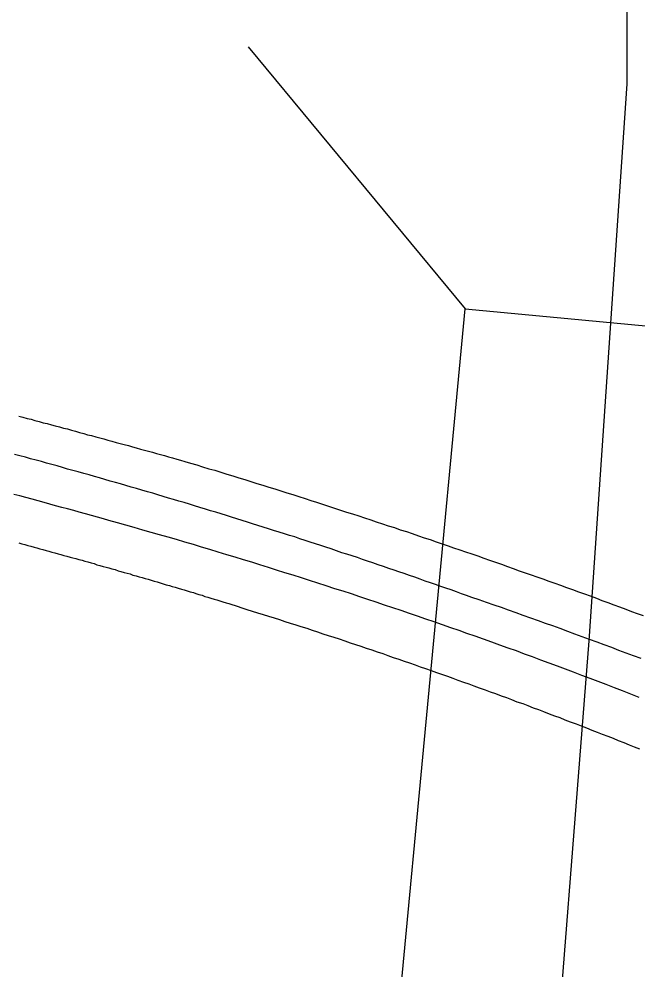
# Model space of a CAD drawing. Extents: x 1364363 to 1407445, y 538563 to 573342.
# Drawn here: x 1393332.4 to 1393538.2, y 548864.6 to 549181.1 of the extents above; entities that cross this region are included whole.
import ezdxf

# ---------------------------------------------------------------- set-up
doc = ezdxf.new("R2010")
doc.units = 0
for name, color, linetype in [('Exist Railroad Mainline', 7, 'Continuous'), ('Exist Railroad Siding', 7, 'Continuous'), ('Exist Railroad Spur', 7, 'Continuous'), ('Exist Road Primary NC Attributed', 7, 'Continuous'), ('Exist Road Primary NC Structure Standard Bridge CELL', 7, 'Continuous')]:
    doc.layers.add(name, color=color, linetype=linetype)

msp = doc.modelspace()

# ---------------------------------------------------------------- linework, layer by layer
at = {"layer": 'Exist Railroad Mainline'}
for points in [[(1393483, 548988.56), (1393481.26, 548989.17), (1393479.52, 548989.79), (1393477.88, 548990.45), (1393476.13, 548991.07), (1393474.39, 548991.68), (1393472.65, 548992.25), (1393470.9, 548992.86), (1393469.26, 548993.48), (1393467.52, 548994.04), (1393465.78, 548994.71), (1393464.04, 548995.32), (1393462.29, 548995.89), (1393460.55, 548996.5), (1393458.7, 548997.07), (1393457.17, 548997.68), (1393455.42, 548998.25), (1393453.58, 548998.86), (1393451.83, 548999.43), (1393450.09, 549000.04), (1393448.35, 549000.6), (1393446.61, 549001.17), (1393444.97, 549001.83), (1393443.22, 549002.4), (1393441.48, 549002.96), (1393439.74, 549003.47), (1393437.99, 549004.14), (1393436.25, 549004.7), (1393434.51, 549005.27), (1393432.77, 549005.83), (1393431.02, 549006.4), (1393429.28, 549006.96), (1393427.54, 549007.52), (1393425.79, 549008.04), (1393424.15, 549008.7), (1393422.41, 549009.17), (1393420.67, 549009.73), (1393418.92, 549010.29), (1393417.08, 549010.86), (1393415.34, 549011.42), (1393413.59, 549011.98), (1393411.85, 549012.55), (1393410.11, 549013.11), (1393408.36, 549013.62), (1393406.62, 549014.19), (1393404.88, 549014.75), (1393403.14, 549015.32), (1393401.39, 549015.83), (1393399.65, 549016.39), (1393397.91, 549016.96), (1393396.16, 549017.42), (1393394.42, 549017.98), (1393392.57, 549018.5), (1393390.83, 549019.06), (1393389.09, 549019.57), (1393387.35, 549020.14), (1393385.6, 549020.65), (1393383.86, 549021.21), (1393382.12, 549021.67), (1393380.37, 549022.19), (1393378.63, 549022.75), (1393376.89, 549023.26), (1393375.15, 549023.77), (1393373.3, 549024.24), (1393371.45, 549024.8), (1393369.71, 549025.31), (1393367.97, 549025.83), (1393366.23, 549026.34), (1393364.48, 549026.8), (1393362.74, 549027.31), (1393361, 549027.88), (1393359.25, 549028.39), (1393357.51, 549028.85), (1393355.77, 549029.36), (1393354.03, 549029.88), (1393352.08, 549030.34), (1393350.33, 549030.8), (1393348.59, 549031.31), (1393346.85, 549031.82), (1393345.11, 549032.34), (1393343.36, 549032.8), (1393341.62, 549033.31), (1393339.88, 549033.77), (1393338.13, 549034.23), (1393336.29, 549034.75), (1393334.55, 549035.21), (1393332.7, 549035.67), (1393330.96, 549036.18)], [(1393483, 548988.56), (1393481.26, 548989.17), (1393479.52, 548989.79), (1393477.88, 548990.45), (1393476.13, 548991.07), (1393474.39, 548991.68), (1393472.65, 548992.25), (1393470.9, 548992.86), (1393469.26, 548993.48), (1393467.52, 548994.04), (1393465.78, 548994.71), (1393464.04, 548995.32), (1393462.29, 548995.89), (1393460.55, 548996.5), (1393458.7, 548997.07), (1393457.17, 548997.68), (1393455.42, 548998.25), (1393453.58, 548998.86), (1393451.83, 548999.43), (1393450.09, 549000.04), (1393448.35, 549000.6), (1393446.61, 549001.17), (1393444.97, 549001.83), (1393443.22, 549002.4), (1393441.48, 549002.96), (1393439.74, 549003.47), (1393437.99, 549004.14), (1393436.25, 549004.7), (1393434.51, 549005.27), (1393432.77, 549005.83), (1393431.02, 549006.4), (1393429.28, 549006.96), (1393427.54, 549007.52), (1393425.79, 549008.04), (1393424.15, 549008.7), (1393422.41, 549009.17), (1393420.67, 549009.73), (1393418.92, 549010.29), (1393417.08, 549010.86), (1393415.34, 549011.42), (1393413.59, 549011.98), (1393411.85, 549012.55), (1393410.11, 549013.11), (1393408.36, 549013.62), (1393406.62, 549014.19), (1393404.88, 549014.75), (1393403.14, 549015.32), (1393401.39, 549015.83), (1393399.65, 549016.39), (1393397.91, 549016.96), (1393396.16, 549017.42), (1393394.42, 549017.98), (1393392.57, 549018.5), (1393390.83, 549019.06), (1393389.09, 549019.57), (1393387.35, 549020.14), (1393385.6, 549020.65), (1393383.86, 549021.21), (1393382.12, 549021.67), (1393380.37, 549022.19), (1393378.63, 549022.75), (1393376.89, 549023.26), (1393375.15, 549023.77), (1393373.3, 549024.24), (1393371.45, 549024.8), (1393369.71, 549025.31), (1393367.97, 549025.83), (1393366.23, 549026.34), (1393364.48, 549026.8), (1393362.74, 549027.31), (1393361, 549027.88), (1393359.25, 549028.39), (1393357.51, 549028.85), (1393355.77, 549029.36), (1393354.03, 549029.88), (1393352.08, 549030.34), (1393350.33, 549030.8), (1393348.59, 549031.31), (1393346.85, 549031.82), (1393345.11, 549032.34), (1393343.36, 549032.8), (1393341.62, 549033.31), (1393339.88, 549033.77), (1393338.13, 549034.23), (1393336.29, 549034.75), (1393334.55, 549035.21), (1393332.7, 549035.67), (1393330.96, 549036.18)], [(1393539.29, 548968.21), (1393536.73, 548969.13), (1393534.37, 548970), (1393531.91, 548970.92), (1393529.55, 548971.9), (1393526.99, 548972.77), (1393524.63, 548973.69), (1393522.17, 548974.56), (1393519.71, 548975.49), (1393517.25, 548976.36), (1393514.89, 548977.23), (1393512.33, 548978.2), (1393509.97, 548979.07), (1393507.51, 548979.95), (1393505.15, 548980.82), (1393502.59, 548981.69), (1393500.12, 548982.56), (1393497.77, 548983.43), (1393495.2, 548984.3), (1393492.85, 548985.17), (1393490.38, 548985.99), (1393487.92, 548986.87), (1393485.46, 548987.74), (1393483, 548988.56)], [(1393539.29, 548968.21), (1393536.73, 548969.13), (1393534.37, 548970), (1393531.91, 548970.92), (1393529.55, 548971.9), (1393526.99, 548972.77), (1393524.63, 548973.69), (1393522.17, 548974.56), (1393519.71, 548975.49), (1393517.25, 548976.36), (1393514.89, 548977.23), (1393512.33, 548978.2), (1393509.97, 548979.07), (1393507.51, 548979.95), (1393505.15, 548980.82), (1393502.59, 548981.69), (1393500.12, 548982.56), (1393497.77, 548983.43), (1393495.2, 548984.3), (1393492.85, 548985.17), (1393490.38, 548985.99), (1393487.92, 548986.87), (1393485.46, 548987.74), (1393483, 548988.56)]]:
    msp.add_lwpolyline(points, dxfattribs=at)
at = {"layer": 'Exist Railroad Siding'}
for points in [[(1393332.39, 549048.95), (1393333.72, 549048.59), (1393335.16, 549048.18), (1393336.49, 549047.87), (1393337.72, 549047.51), (1393339.16, 549047.1), (1393340.49, 549046.74), (1393341.82, 549046.43), (1393343.26, 549046.07), (1393344.49, 549045.66), (1393345.93, 549045.31), (1393347.26, 549044.95), (1393348.59, 549044.64), (1393349.92, 549044.23), (1393351.26, 549043.87), (1393352.59, 549043.51), (1393354.03, 549043.1), (1393355.26, 549042.74), (1393356.59, 549042.43), (1393358.02, 549042.08), (1393359.36, 549041.67), (1393360.59, 549041.31), (1393362.02, 549040.95), (1393363.35, 549040.54), (1393364.79, 549040.18), (1393366.02, 549039.82), (1393367.35, 549039.51), (1393368.79, 549039.1), (1393370.12, 549038.74), (1393371.35, 549038.39), (1393372.79, 549037.98), (1393374.12, 549037.62), (1393375.45, 549037.26), (1393376.79, 549036.9), (1393378.12, 549036.49), (1393379.45, 549036.13), (1393380.78, 549035.77), (1393382.12, 549035.36), (1393383.45, 549035), (1393384.89, 549034.64), (1393386.12, 549034.23), (1393387.55, 549033.87)], [(1393332.39, 549048.95), (1393333.72, 549048.59), (1393335.16, 549048.18), (1393336.49, 549047.87), (1393337.72, 549047.51), (1393339.16, 549047.1), (1393340.49, 549046.74), (1393341.82, 549046.43), (1393343.26, 549046.07), (1393344.49, 549045.66), (1393345.93, 549045.31), (1393347.26, 549044.95), (1393348.59, 549044.64), (1393349.92, 549044.23), (1393351.26, 549043.87), (1393352.59, 549043.51), (1393354.03, 549043.1), (1393355.26, 549042.74), (1393356.59, 549042.43), (1393358.02, 549042.08), (1393359.36, 549041.67), (1393360.59, 549041.31), (1393362.02, 549040.95), (1393363.35, 549040.54), (1393364.79, 549040.18), (1393366.02, 549039.82), (1393367.35, 549039.51), (1393368.79, 549039.1), (1393370.12, 549038.74), (1393371.35, 549038.39), (1393372.79, 549037.98), (1393374.12, 549037.62), (1393375.45, 549037.26), (1393376.79, 549036.9), (1393378.12, 549036.49), (1393379.45, 549036.13), (1393380.78, 549035.77), (1393382.12, 549035.36), (1393383.45, 549035), (1393384.89, 549034.64), (1393386.12, 549034.23), (1393387.55, 549033.87)], [(1393387.55, 549033.87), (1393389.5, 549033.26), (1393391.55, 549032.69), (1393393.5, 549032.08), (1393395.55, 549031.41), (1393397.5, 549030.9), (1393399.55, 549030.23), (1393401.49, 549029.62), (1393403.55, 549029), (1393405.49, 549028.39), (1393407.54, 549027.83), (1393409.49, 549027.21), (1393411.54, 549026.54), (1393413.49, 549025.93), (1393415.54, 549025.31), (1393417.49, 549024.7), (1393419.54, 549024.08), (1393421.49, 549023.42), (1393423.54, 549022.8), (1393425.49, 549022.13), (1393427.54, 549021.52), (1393429.48, 549020.85), (1393431.33, 549020.24), (1393433.38, 549019.62), (1393435.33, 549018.96), (1393437.38, 549018.29), (1393439.33, 549017.67), (1393441.38, 549017.01), (1393443.33, 549016.39), (1393445.38, 549015.73), (1393447.32, 549015.06), (1393449.37, 549014.44), (1393451.22, 549013.73), (1393453.27, 549013.11), (1393455.22, 549012.45), (1393457.27, 549011.83), (1393459.22, 549011.11), (1393461.27, 549010.5), (1393463.22, 549009.83), (1393465.27, 549009.11), (1393467.11, 549008.45), (1393469.16, 549007.83), (1393471.11, 549007.11), (1393473.16, 549006.45), (1393475.11, 549005.73), (1393476.95, 549005.12), (1393479, 549004.45), (1393480.95, 549003.73), (1393483, 549003.06), (1393484.95, 549002.4), (1393487, 549001.68), (1393488.85, 549001.01), (1393490.9, 549000.3), (1393492.85, 548999.63), (1393494.9, 548998.91), (1393496.74, 548998.25), (1393498.79, 548997.48), (1393500.74, 548996.81), (1393502.79, 548996.14), (1393504.64, 548995.43), (1393506.58, 548994.76), (1393508.63, 548993.99), (1393510.58, 548993.32), (1393512.53, 548992.61), (1393514.48, 548991.89), (1393516.53, 548991.17), (1393518.48, 548990.45), (1393520.42, 548989.74), (1393522.37, 548989.07), (1393524.42, 548988.3), (1393526.27, 548987.58), (1393528.22, 548986.87), (1393530.27, 548986.15), (1393532.11, 548985.43), (1393534.16, 548984.71), (1393536.11, 548983.94), (1393537.96, 548983.23), (1393540.01, 548982.51)], [(1393387.55, 549033.87), (1393389.5, 549033.26), (1393391.55, 549032.69), (1393393.5, 549032.08), (1393395.55, 549031.41), (1393397.5, 549030.9), (1393399.55, 549030.23), (1393401.49, 549029.62), (1393403.55, 549029), (1393405.49, 549028.39), (1393407.54, 549027.83), (1393409.49, 549027.21), (1393411.54, 549026.54), (1393413.49, 549025.93), (1393415.54, 549025.31), (1393417.49, 549024.7), (1393419.54, 549024.08), (1393421.49, 549023.42), (1393423.54, 549022.8), (1393425.49, 549022.13), (1393427.54, 549021.52), (1393429.48, 549020.85), (1393431.33, 549020.24), (1393433.38, 549019.62), (1393435.33, 549018.96), (1393437.38, 549018.29), (1393439.33, 549017.67), (1393441.38, 549017.01), (1393443.33, 549016.39), (1393445.38, 549015.73), (1393447.32, 549015.06), (1393449.37, 549014.44), (1393451.22, 549013.73), (1393453.27, 549013.11), (1393455.22, 549012.45), (1393457.27, 549011.83), (1393459.22, 549011.11), (1393461.27, 549010.5), (1393463.22, 549009.83), (1393465.27, 549009.11), (1393467.11, 549008.45), (1393469.16, 549007.83), (1393471.11, 549007.11), (1393473.16, 549006.45), (1393475.11, 549005.73), (1393476.95, 549005.12), (1393479, 549004.45), (1393480.95, 549003.73), (1393483, 549003.06), (1393484.95, 549002.4), (1393487, 549001.68), (1393488.85, 549001.01), (1393490.9, 549000.3), (1393492.85, 548999.63), (1393494.9, 548998.91), (1393496.74, 548998.25), (1393498.79, 548997.48), (1393500.74, 548996.81), (1393502.79, 548996.14), (1393504.64, 548995.43), (1393506.58, 548994.76), (1393508.63, 548993.99), (1393510.58, 548993.32), (1393512.53, 548992.61), (1393514.48, 548991.89), (1393516.53, 548991.17), (1393518.48, 548990.45), (1393520.42, 548989.74), (1393522.37, 548989.07), (1393524.42, 548988.3), (1393526.27, 548987.58), (1393528.22, 548986.87), (1393530.27, 548986.15), (1393532.11, 548985.43), (1393534.16, 548984.71), (1393536.11, 548983.94), (1393537.96, 548983.23), (1393540.01, 548982.51)]]:
    msp.add_lwpolyline(points, dxfattribs=at)
at = {"layer": 'Exist Railroad Spur'}
for points in [[(1393362.33, 549014.19), (1393360.48, 549014.75), (1393358.54, 549015.32), (1393356.49, 549015.88), (1393354.54, 549016.39), (1393352.49, 549016.96), (1393350.64, 549017.52), (1393348.59, 549018.09), (1393346.64, 549018.55), (1393344.59, 549019.11), (1393342.64, 549019.67), (1393340.8, 549020.19), (1393338.75, 549020.75), (1393336.8, 549021.31), (1393334.75, 549021.83), (1393332.7, 549022.39), (1393330.75, 549022.85)], [(1393362.33, 549014.19), (1393360.48, 549014.75), (1393358.54, 549015.32), (1393356.49, 549015.88), (1393354.54, 549016.39), (1393352.49, 549016.96), (1393350.64, 549017.52), (1393348.59, 549018.09), (1393346.64, 549018.55), (1393344.59, 549019.11), (1393342.64, 549019.67), (1393340.8, 549020.19), (1393338.75, 549020.75), (1393336.8, 549021.31), (1393334.75, 549021.83), (1393332.7, 549022.39), (1393330.75, 549022.85)], [(1393538.67, 548955.29), (1393535.91, 548956.36), (1393533.14, 548957.44), (1393530.47, 548958.52), (1393527.7, 548959.54), (1393525.04, 548960.57), (1393522.37, 548961.64), (1393519.6, 548962.62), (1393516.84, 548963.69), (1393514.17, 548964.67), (1393511.51, 548965.69), (1393508.74, 548966.67), (1393505.97, 548967.74), (1393503.2, 548968.77), (1393500.53, 548969.74), (1393497.87, 548970.77), (1393495.1, 548971.69), (1393492.33, 548972.67), (1393489.67, 548973.69), (1393486.9, 548974.66), (1393484.13, 548975.64), (1393481.36, 548976.61), (1393478.8, 548977.59), (1393476.03, 548978.51), (1393473.26, 548979.48), (1393470.49, 548980.46), (1393467.73, 548981.38), (1393464.96, 548982.3), (1393462.29, 548983.23), (1393459.52, 548984.2), (1393456.76, 548985.12), (1393453.99, 548986.05), (1393451.22, 548987.02), (1393448.45, 548987.89), (1393445.79, 548988.81), (1393443.02, 548989.74), (1393440.25, 548990.61), (1393437.48, 548991.48), (1393434.61, 548992.45), (1393431.84, 548993.32), (1393429.07, 548994.2), (1393426.41, 548995.07), (1393423.64, 548995.94), (1393420.87, 548996.81), (1393418.1, 548997.68), (1393415.34, 548998.55), (1393412.46, 548999.43), (1393409.8, 549000.3), (1393407.03, 549001.12), (1393404.26, 549001.99), (1393401.49, 549002.81), (1393398.62, 549003.68), (1393395.86, 549004.5), (1393393.09, 549005.32), (1393390.42, 549006.19), (1393387.55, 549007.01), (1393384.78, 549007.83), (1393382.01, 549008.6), (1393379.14, 549009.42), (1393376.38, 549010.24), (1393373.61, 549011.01), (1393370.74, 549011.83), (1393367.97, 549012.6), (1393365.2, 549013.37), (1393362.33, 549014.19)], [(1393538.67, 548955.29), (1393535.91, 548956.36), (1393533.14, 548957.44), (1393530.47, 548958.52), (1393527.7, 548959.54), (1393525.04, 548960.57), (1393522.37, 548961.64), (1393519.6, 548962.62), (1393516.84, 548963.69), (1393514.17, 548964.67), (1393511.51, 548965.69), (1393508.74, 548966.67), (1393505.97, 548967.74), (1393503.2, 548968.77), (1393500.53, 548969.74), (1393497.87, 548970.77), (1393495.1, 548971.69), (1393492.33, 548972.67), (1393489.67, 548973.69), (1393486.9, 548974.66), (1393484.13, 548975.64), (1393481.36, 548976.61), (1393478.8, 548977.59), (1393476.03, 548978.51), (1393473.26, 548979.48), (1393470.49, 548980.46), (1393467.73, 548981.38), (1393464.96, 548982.3), (1393462.29, 548983.23), (1393459.52, 548984.2), (1393456.76, 548985.12), (1393453.99, 548986.05), (1393451.22, 548987.02), (1393448.45, 548987.89), (1393445.79, 548988.81), (1393443.02, 548989.74), (1393440.25, 548990.61), (1393437.48, 548991.48), (1393434.61, 548992.45), (1393431.84, 548993.32), (1393429.07, 548994.2), (1393426.41, 548995.07), (1393423.64, 548995.94), (1393420.87, 548996.81), (1393418.1, 548997.68), (1393415.34, 548998.55), (1393412.46, 548999.43), (1393409.8, 549000.3), (1393407.03, 549001.12), (1393404.26, 549001.99), (1393401.49, 549002.81), (1393398.62, 549003.68), (1393395.86, 549004.5), (1393393.09, 549005.32), (1393390.42, 549006.19), (1393387.55, 549007.01), (1393384.78, 549007.83), (1393382.01, 549008.6), (1393379.14, 549009.42), (1393376.38, 549010.24), (1393373.61, 549011.01), (1393370.74, 549011.83), (1393367.97, 549012.6), (1393365.2, 549013.37), (1393362.33, 549014.19)], [(1393332.39, 549006.7), (1393333.42, 549006.4), (1393334.34, 549006.14), (1393335.37, 549005.88), (1393336.39, 549005.63), (1393337.42, 549005.32), (1393338.34, 549005.06), (1393339.36, 549004.76), (1393340.39, 549004.5), (1393341.41, 549004.24), (1393342.34, 549003.94), (1393343.36, 549003.68), (1393344.39, 549003.42), (1393345.41, 549003.12), (1393346.34, 549002.86), (1393347.36, 549002.55), (1393348.39, 549002.3), (1393349.41, 549001.99), (1393350.33, 549001.73), (1393351.36, 549001.48), (1393352.38, 549001.17), (1393353.41, 549000.96), (1393354.33, 549000.6), (1393355.36, 549000.4), (1393356.38, 549000.04), (1393357.41, 548999.84), (1393358.33, 548999.48), (1393359.36, 548999.17), (1393360.38, 548998.91), (1393361.41, 548998.61), (1393362.33, 548998.4), (1393363.35, 548998.04), (1393364.38, 548997.84), (1393365.41, 548997.48), (1393366.33, 548997.17), (1393367.35, 548996.91), (1393368.38, 548996.61), (1393369.4, 548996.4), (1393370.33, 548996.04), (1393371.35, 548995.73), (1393372.38, 548995.48), (1393373.4, 548995.17), (1393374.33, 548994.86), (1393375.35, 548994.61), (1393376.38, 548994.3), (1393377.4, 548993.99), (1393378.32, 548993.73), (1393379.35, 548993.43), (1393380.37, 548993.12), (1393381.4, 548992.81), (1393382.42, 548992.56), (1393383.35, 548992.25), (1393384.37, 548991.94), (1393385.4, 548991.63), (1393386.42, 548991.38), (1393387.35, 548991.07), (1393388.37, 548990.76), (1393389.4, 548990.45), (1393390.42, 548990.2), (1393391.24, 548989.89), (1393392.27, 548989.58), (1393393.29, 548989.28), (1393394.22, 548988.92), (1393395.24, 548988.61), (1393396.27, 548988.3), (1393397.29, 548988.04), (1393398.21, 548987.74), (1393399.24, 548987.43), (1393400.26, 548987.12), (1393401.29, 548986.81), (1393402.21, 548986.51), (1393403.24, 548986.2), (1393404.26, 548985.89), (1393405.29, 548985.58), (1393406.21, 548985.23), (1393407.24, 548984.92), (1393408.16, 548984.61)], [(1393332.39, 549006.7), (1393333.42, 549006.4), (1393334.34, 549006.14), (1393335.37, 549005.88), (1393336.39, 549005.63), (1393337.42, 549005.32), (1393338.34, 549005.06), (1393339.36, 549004.76), (1393340.39, 549004.5), (1393341.41, 549004.24), (1393342.34, 549003.94), (1393343.36, 549003.68), (1393344.39, 549003.42), (1393345.41, 549003.12), (1393346.34, 549002.86), (1393347.36, 549002.55), (1393348.39, 549002.3), (1393349.41, 549001.99), (1393350.33, 549001.73), (1393351.36, 549001.48), (1393352.38, 549001.17), (1393353.41, 549000.96), (1393354.33, 549000.6), (1393355.36, 549000.4), (1393356.38, 549000.04), (1393357.41, 548999.84), (1393358.33, 548999.48), (1393359.36, 548999.17), (1393360.38, 548998.91), (1393361.41, 548998.61), (1393362.33, 548998.4), (1393363.35, 548998.04), (1393364.38, 548997.84), (1393365.41, 548997.48), (1393366.33, 548997.17), (1393367.35, 548996.91), (1393368.38, 548996.61), (1393369.4, 548996.4), (1393370.33, 548996.04), (1393371.35, 548995.73), (1393372.38, 548995.48), (1393373.4, 548995.17), (1393374.33, 548994.86), (1393375.35, 548994.61), (1393376.38, 548994.3), (1393377.4, 548993.99), (1393378.32, 548993.73), (1393379.35, 548993.43), (1393380.37, 548993.12), (1393381.4, 548992.81), (1393382.42, 548992.56), (1393383.35, 548992.25), (1393384.37, 548991.94), (1393385.4, 548991.63), (1393386.42, 548991.38), (1393387.35, 548991.07), (1393388.37, 548990.76), (1393389.4, 548990.45), (1393390.42, 548990.2), (1393391.24, 548989.89), (1393392.27, 548989.58), (1393393.29, 548989.28), (1393394.22, 548988.92), (1393395.24, 548988.61), (1393396.27, 548988.3), (1393397.29, 548988.04), (1393398.21, 548987.74), (1393399.24, 548987.43), (1393400.26, 548987.12), (1393401.29, 548986.81), (1393402.21, 548986.51), (1393403.24, 548986.2), (1393404.26, 548985.89), (1393405.29, 548985.58), (1393406.21, 548985.23), (1393407.24, 548984.92), (1393408.16, 548984.61)], [(1393408.16, 548984.61), (1393410, 548984.05), (1393411.75, 548983.48), (1393413.59, 548982.92), (1393415.34, 548982.35), (1393417.28, 548981.79), (1393419.03, 548981.18), (1393420.87, 548980.61), (1393422.62, 548980.05), (1393424.46, 548979.43), (1393426.2, 548978.87), (1393428.15, 548978.3), (1393429.89, 548977.69), (1393431.74, 548977.13), (1393433.48, 548976.51), (1393435.23, 548975.95), (1393437.17, 548975.33), (1393438.92, 548974.77), (1393440.76, 548974.1), (1393442.51, 548973.49), (1393444.35, 548972.92), (1393446.09, 548972.31), (1393447.84, 548971.69), (1393449.78, 548971.13), (1393451.53, 548970.51), (1393453.37, 548969.9), (1393455.12, 548969.23), (1393456.86, 548968.62), (1393458.7, 548968), (1393460.55, 548967.39), (1393462.29, 548966.77), (1393464.14, 548966.1), (1393465.88, 548965.49), (1393467.62, 548964.87), (1393469.47, 548964.26), (1393471.21, 548963.64), (1393472.96, 548962.98), (1393474.9, 548962.36), (1393476.65, 548961.7), (1393478.39, 548961.08), (1393480.23, 548960.41), (1393481.98, 548959.8), (1393483.72, 548959.13), (1393485.46, 548958.52), (1393487.41, 548957.8), (1393489.15, 548957.18), (1393490.9, 548956.57), (1393492.74, 548955.85), (1393494.49, 548955.24), (1393496.23, 548954.57), (1393497.97, 548953.85), (1393499.92, 548953.24), (1393501.66, 548952.57), (1393503.41, 548951.85), (1393505.15, 548951.24), (1393506.89, 548950.57), (1393508.74, 548949.85), (1393510.48, 548949.19), (1393512.22, 548948.57), (1393513.97, 548947.85), (1393515.71, 548947.19), (1393517.66, 548946.52), (1393519.4, 548945.8), (1393521.14, 548945.14), (1393522.89, 548944.42), (1393524.63, 548943.75), (1393526.37, 548943.09), (1393528.22, 548942.37), (1393529.96, 548941.7), (1393531.7, 548940.99), (1393533.55, 548940.27), (1393535.29, 548939.55), (1393537.03, 548938.88), (1393538.78, 548938.17)], [(1393408.16, 548984.61), (1393410, 548984.05), (1393411.75, 548983.48), (1393413.59, 548982.92), (1393415.34, 548982.35), (1393417.28, 548981.79), (1393419.03, 548981.18), (1393420.87, 548980.61), (1393422.62, 548980.05), (1393424.46, 548979.43), (1393426.2, 548978.87), (1393428.15, 548978.3), (1393429.89, 548977.69), (1393431.74, 548977.13), (1393433.48, 548976.51), (1393435.23, 548975.95), (1393437.17, 548975.33), (1393438.92, 548974.77), (1393440.76, 548974.1), (1393442.51, 548973.49), (1393444.35, 548972.92), (1393446.09, 548972.31), (1393447.84, 548971.69), (1393449.78, 548971.13), (1393451.53, 548970.51), (1393453.37, 548969.9), (1393455.12, 548969.23), (1393456.86, 548968.62), (1393458.7, 548968), (1393460.55, 548967.39), (1393462.29, 548966.77), (1393464.14, 548966.1), (1393465.88, 548965.49), (1393467.62, 548964.87), (1393469.47, 548964.26), (1393471.21, 548963.64), (1393472.96, 548962.98), (1393474.9, 548962.36), (1393476.65, 548961.7), (1393478.39, 548961.08), (1393480.23, 548960.41), (1393481.98, 548959.8), (1393483.72, 548959.13), (1393485.46, 548958.52), (1393487.41, 548957.8), (1393489.15, 548957.18), (1393490.9, 548956.57), (1393492.74, 548955.85), (1393494.49, 548955.24), (1393496.23, 548954.57), (1393497.97, 548953.85), (1393499.92, 548953.24), (1393501.66, 548952.57), (1393503.41, 548951.85), (1393505.15, 548951.24), (1393506.89, 548950.57), (1393508.74, 548949.85), (1393510.48, 548949.19), (1393512.22, 548948.57), (1393513.97, 548947.85), (1393515.71, 548947.19), (1393517.66, 548946.52), (1393519.4, 548945.8), (1393521.14, 548945.14), (1393522.89, 548944.42), (1393524.63, 548943.75), (1393526.37, 548943.09), (1393528.22, 548942.37), (1393529.96, 548941.7), (1393531.7, 548940.99), (1393533.55, 548940.27), (1393535.29, 548939.55), (1393537.03, 548938.88), (1393538.78, 548938.17)]]:
    msp.add_lwpolyline(points, dxfattribs=at)
at = {"layer": 'Exist Road Primary NC Attributed'}
for points in [[(1393521.97, 548974.13), (1393534.62, 549159.5), (1393534.62, 549268.85), (1393512.24, 549479.48), (1393487.96, 549750.99)], [(1393521.97, 548974.13), (1393534.62, 549159.5), (1393534.62, 549268.85), (1393512.24, 549479.48), (1393487.96, 549750.99)], [(1392926.12, 547684.8), (1393086.27, 547841.33), (1393207.35, 547988.66), (1393262.99, 548070.52), (1393351.19, 548254.88), (1393406.98, 548391.38), (1393459.34, 548545.27), (1393492.07, 548692.6), (1393508.43, 548800.65), (1393521.97, 548974.13)], [(1393099.67, 547857.63), (1393207.35, 547988.66), (1393262.99, 548070.52), (1393351.19, 548254.88), (1393406.98, 548391.38), (1393459.34, 548545.27), (1393492.07, 548692.6), (1393508.43, 548800.65), (1393521.97, 548974.13)]]:
    msp.add_lwpolyline(points, dxfattribs=at)
at = {"layer": 'Exist Road Primary NC Structure Standard Bridge CELL'}
msp.add_line((1393408.66, 549171.88), (1393480.82, 549084.69), dxfattribs=at)
msp.add_line((1393408.66, 549171.88), (1393480.82, 549084.69), dxfattribs=at)
msp.add_lwpolyline([(1393596.1, 549073.81), (1393572.81, 548827.02), (1393457.53, 548837.9), (1393480.82, 549084.69)], close=True, dxfattribs=at)
msp.add_lwpolyline([(1393596.1, 549073.81), (1393572.81, 548827.02), (1393457.53, 548837.9), (1393480.82, 549084.69)], close=True, dxfattribs=at)

doc.saveas('drawing.dxf')
